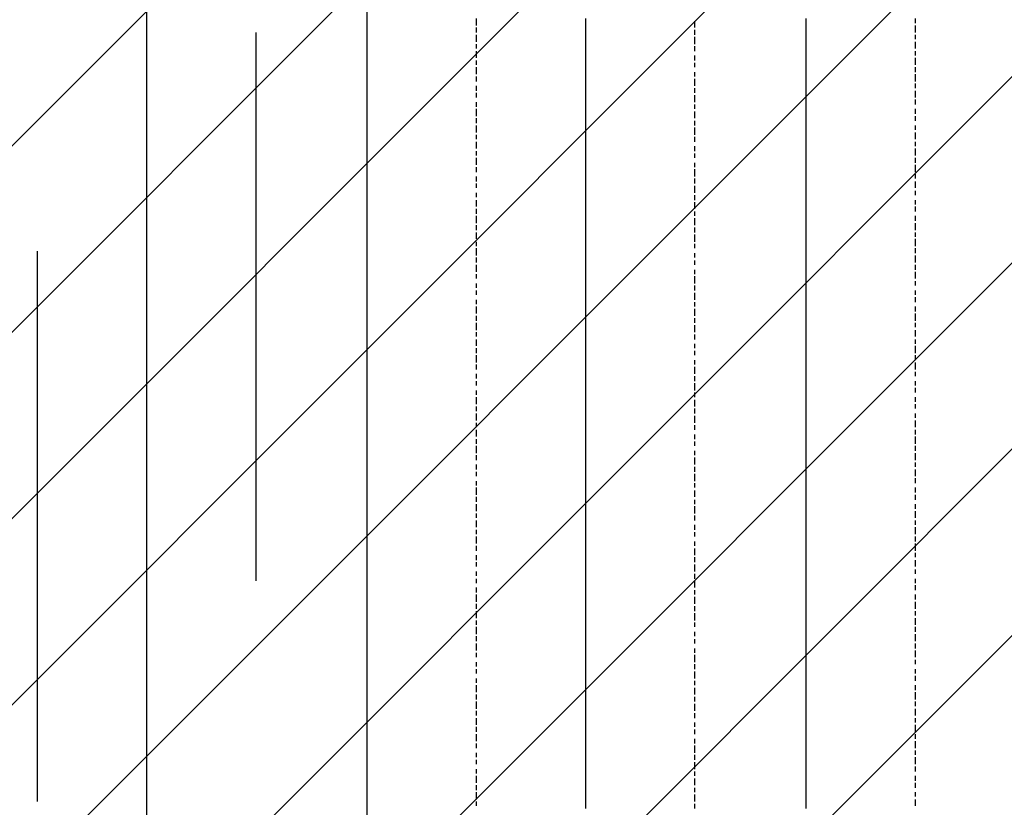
# Model space of a CAD drawing. Extents: x 997 to 109698, y 921 to 94021.
# Tile 453 of 656: x 26978 to 28773, y 40599 to 42034. Entities that reach past the tile are written whole.
import ezdxf

# ---------------------------------------------------------------- set-up
doc = ezdxf.new("R2010")
doc.units = 0
doc.header["$MEASUREMENT"] = 0
doc.layers.add('12', color=7, linetype='CONTINUOUS')
doc.layers.add('28', color=7, linetype='CONTINUOUS')

msp = doc.modelspace()

# ---------------------------------------------------------------- linework, layer by layer
at = {"layer": '12', "color": 5}
for p, q in [((27611.630503, 41460.563401), (27611.630503, 42459.563401)), ((27209.630503, 42061.563401), (27209.630503, 41062.563401)), ((28009.630503, 42036.563401), (28009.630503, 42027.563401)), ((28009.630503, 42027.563401), (28009.630503, 42019.563401)), ((28411.630503, 42036.563401), (28411.630503, 42027.563401)), ((28411.630503, 42027.563401), (28411.630503, 42019.563401)), ((28009.630503, 42019.563401), (28009.630503, 42006.563401)), ((28411.630503, 42019.563401), (28411.630503, 42006.563401)), ((28009.630503, 42006.563401), (28009.630503, 41998.563401)), ((28009.630503, 41998.563401), (28009.630503, 41989.563401)), ((28411.630503, 42006.563401), (28411.630503, 41998.563401)), ((28411.630503, 41998.563401), (28411.630503, 41989.563401)), ((28009.630503, 41989.563401), (28009.630503, 41976.563401)), ((28009.630503, 41976.563401), (28009.630503, 41968.563401)), ((28411.630503, 41989.563401), (28411.630503, 41976.563401)), ((28411.630503, 41976.563401), (28411.630503, 41968.563401)), ((28009.630503, 41968.563401), (28009.630503, 41955.563401)), ((28009.630503, 41955.563401), (28009.630503, 41947.563401)), ((28411.630503, 41968.563401), (28411.630503, 41955.563401)), ((28411.630503, 41955.563401), (28411.630503, 41947.563401)), ((28009.630503, 41947.563401), (28009.630503, 41938.563401)), ((28009.630503, 41938.563401), (28009.630503, 41926.563401)), ((28411.630503, 41947.563401), (28411.630503, 41938.563401)), ((28411.630503, 41938.563401), (28411.630503, 41926.563401)), ((28009.630503, 41926.563401), (28009.630503, 41917.563401)), ((28411.630503, 41926.563401), (28411.630503, 41917.563401)), ((28009.630503, 41917.563401), (28009.630503, 41909.563401)), ((28009.630503, 41909.563401), (28009.630503, 41896.563401)), ((28411.630503, 41917.563401), (28411.630503, 41909.563401)), ((28411.630503, 41909.563401), (28411.630503, 41896.563401)), ((28009.630503, 41896.563401), (28009.630503, 41888.563401)), ((28009.630503, 41888.563401), (28009.630503, 41879.563401)), ((28411.630503, 41896.563401), (28411.630503, 41888.563401)), ((28411.630503, 41888.563401), (28411.630503, 41879.563401)), ((28009.630503, 41879.563401), (28009.630503, 41866.563401)), ((28009.630503, 41866.563401), (28009.630503, 41858.563401)), ((28411.630503, 41879.563401), (28411.630503, 41866.563401)), ((28411.630503, 41866.563401), (28411.630503, 41858.563401)), ((28009.630503, 41858.563401), (28009.630503, 41849.563401)), ((28009.630503, 41849.563401), (28009.630503, 41837.563401)), ((28411.630503, 41858.563401), (28411.630503, 41849.563401)), ((28411.630503, 41849.563401), (28411.630503, 41837.563401)), ((28009.630503, 41837.563401), (28009.630503, 41828.563401)), ((28009.630503, 41828.563401), (28009.630503, 41816.563401)), ((28411.630503, 41837.563401), (28411.630503, 41828.563401)), ((28411.630503, 41828.563401), (28411.630503, 41816.563401)), ((28009.630503, 41816.563401), (28009.630503, 41807.563401)), ((28411.630503, 41816.563401), (28411.630503, 41807.563401)), ((28009.630503, 41807.563401), (28009.630503, 41799.563401)), ((28009.630503, 41799.563401), (28009.630503, 41786.563401)), ((28411.630503, 41807.563401), (28411.630503, 41799.563401)), ((28411.630503, 41799.563401), (28411.630503, 41786.563401)), ((28009.630503, 41786.563401), (28009.630503, 41777.563401)), ((28009.630503, 41777.563401), (28009.630503, 41769.563401)), ((28411.630503, 41786.563401), (28411.630503, 41777.563401)), ((28411.630503, 41777.563401), (28411.630503, 41769.563401)), ((28009.630503, 41769.563401), (28009.630503, 41756.563401)), ((28411.630503, 41769.563401), (28411.630503, 41756.563401)), ((28009.630503, 41756.563401), (28009.630503, 41748.563401)), ((28009.630503, 41748.563401), (28009.630503, 41739.563401)), ((28009.630503, 41739.563401), (28009.630503, 41727.563401)), ((28411.630503, 41756.563401), (28411.630503, 41748.563401)), ((28411.630503, 41748.563401), (28411.630503, 41739.563401)), ((28411.630503, 41739.563401), (28411.630503, 41727.563401)), ((28009.630503, 41727.563401), (28009.630503, 41718.563401)), ((28411.630503, 41727.563401), (28411.630503, 41718.563401)), ((28009.630503, 41718.563401), (28009.630503, 41705.563401)), ((28009.630503, 41705.563401), (28009.630503, 41697.563401)), ((28411.630503, 41718.563401), (28411.630503, 41705.563401)), ((28411.630503, 41705.563401), (28411.630503, 41697.563401)), ((28009.630503, 41697.563401), (28009.630503, 41689.563401)), ((28009.630503, 41689.563401), (28009.630503, 41676.563401)), ((28411.630503, 41697.563401), (28411.630503, 41689.563401)), ((28411.630503, 41689.563401), (28411.630503, 41676.563401)), ((28009.630503, 41676.563401), (28009.630503, 41667.563401)), ((28009.630503, 41667.563401), (28009.630503, 41659.563401)), ((28411.630503, 41676.563401), (28411.630503, 41667.563401)), ((28411.630503, 41667.563401), (28411.630503, 41659.563401)), ((28009.630503, 41659.563401), (28009.630503, 41646.563401)), ((28411.630503, 41659.563401), (28411.630503, 41646.563401)), ((28009.630503, 41646.563401), (28009.630503, 41638.563401)), ((28009.630503, 41638.563401), (28009.630503, 41629.563401)), ((28411.630503, 41646.563401), (28411.630503, 41638.563401)), ((28411.630503, 41638.563401), (28411.630503, 41629.563401)), ((28009.630503, 41629.563401), (28009.630503, 41617.563401)), ((28009.630503, 41617.563401), (28009.630503, 41608.563401)), ((28411.630503, 41629.563401), (28411.630503, 41617.563401)), ((28411.630503, 41617.563401), (28411.630503, 41608.563401)), ((28009.630503, 41608.563401), (28009.630503, 41595.563401)), ((28009.630503, 41595.563401), (28009.630503, 41587.563401)), ((28411.630503, 41608.563401), (28411.630503, 41595.563401)), ((28411.630503, 41595.563401), (28411.630503, 41587.563401)), ((28009.630503, 41587.563401), (28009.630503, 41578.563401)), ((28009.630503, 41578.563401), (28009.630503, 41566.563401)), ((28411.630503, 41587.563401), (28411.630503, 41578.563401)), ((28411.630503, 41578.563401), (28411.630503, 41566.563401)), ((28009.630503, 41566.563401), (28009.630503, 41557.563401)), ((28411.630503, 41566.563401), (28411.630503, 41557.563401)), ((28009.630503, 41557.563401), (28009.630503, 41549.563401)), ((28009.630503, 41549.563401), (28009.630503, 41536.563401)), ((28411.630503, 41557.563401), (28411.630503, 41549.563401)), ((28411.630503, 41549.563401), (28411.630503, 41536.563401)), ((28009.630503, 41536.563401), (28009.630503, 41528.563401)), ((28009.630503, 41528.563401), (28009.630503, 41519.563401)), ((28411.630503, 41536.563401), (28411.630503, 41528.563401)), ((28411.630503, 41528.563401), (28411.630503, 41519.563401)), ((28009.630503, 41519.563401), (28009.630503, 41507.563401)), ((28009.630503, 41507.563401), (28009.630503, 41498.563401)), ((28411.630503, 41519.563401), (28411.630503, 41507.563401)), ((28411.630503, 41507.563401), (28411.630503, 41498.563401)), ((28009.630503, 41498.563401), (28009.630503, 41485.563401)), ((28411.630503, 41498.563401), (28411.630503, 41485.563401)), ((28009.630503, 41485.563401), (28009.630503, 41477.563401)), ((28009.630503, 41477.563401), (28009.630503, 41468.563401)), ((28411.630503, 41485.563401), (28411.630503, 41477.563401)), ((28411.630503, 41477.563401), (28411.630503, 41468.563401)), ((27611.630503, 40461.563401), (27611.630503, 41460.563401)), ((28009.630503, 41468.563401), (28009.630503, 41456.563401)), ((28009.630503, 41456.563401), (28009.630503, 41447.563401)), ((28411.630503, 41468.563401), (28411.630503, 41456.563401)), ((28411.630503, 41456.563401), (28411.630503, 41447.563401)), ((28009.630503, 41447.563401), (28009.630503, 41439.563401)), ((28009.630503, 41439.563401), (28009.630503, 41426.563401)), ((28411.630503, 41447.563401), (28411.630503, 41439.563401)), ((28411.630503, 41439.563401), (28411.630503, 41426.563401)), ((28009.630503, 41426.563401), (28009.630503, 41418.563401)), ((28009.630503, 41418.563401), (28009.630503, 41409.563401)), ((28411.630503, 41426.563401), (28411.630503, 41418.563401)), ((28411.630503, 41418.563401), (28411.630503, 41409.563401)), ((28009.630503, 41409.563401), (28009.630503, 41396.563401)), ((28411.630503, 41409.563401), (28411.630503, 41396.563401)), ((28009.630503, 41396.563401), (28009.630503, 41388.563401)), ((28009.630503, 41388.563401), (28009.630503, 41375.563401)), ((28411.630503, 41396.563401), (28411.630503, 41388.563401)), ((28411.630503, 41388.563401), (28411.630503, 41375.563401)), ((28009.630503, 41375.563401), (28009.630503, 41367.563401)), ((28009.630503, 41367.563401), (28009.630503, 41358.563401)), ((28411.630503, 41375.563401), (28411.630503, 41367.563401)), ((28411.630503, 41367.563401), (28411.630503, 41358.563401)), ((28009.630503, 41358.563401), (28009.630503, 41346.563401)), ((28009.630503, 41346.563401), (28009.630503, 41337.563401)), ((28411.630503, 41358.563401), (28411.630503, 41346.563401)), ((28411.630503, 41346.563401), (28411.630503, 41337.563401)), ((28009.630503, 41337.563401), (28009.630503, 41329.563401)), ((28009.630503, 41329.563401), (28009.630503, 41316.563401)), ((28411.630503, 41337.563401), (28411.630503, 41329.563401)), ((28411.630503, 41329.563401), (28411.630503, 41316.563401)), ((28009.630503, 41316.563401), (28009.630503, 41308.563401)), ((28009.630503, 41308.563401), (28009.630503, 41299.563401)), ((28411.630503, 41316.563401), (28411.630503, 41308.563401)), ((28411.630503, 41308.563401), (28411.630503, 41299.563401)), ((28009.630503, 41299.563401), (28009.630503, 41286.563401)), ((28411.630503, 41299.563401), (28411.630503, 41286.563401)), ((28009.630503, 41286.563401), (28009.630503, 41278.563401)), ((28009.630503, 41278.563401), (28009.630503, 41269.563401)), ((28411.630503, 41286.563401), (28411.630503, 41278.563401)), ((28411.630503, 41278.563401), (28411.630503, 41269.563401)), ((28009.630503, 41269.563401), (28009.630503, 41257.563401)), ((28009.630503, 41257.563401), (28009.630503, 41248.563401)), ((28411.630503, 41269.563401), (28411.630503, 41257.563401)), ((28411.630503, 41257.563401), (28411.630503, 41248.563401)), ((28009.630503, 41248.563401), (28009.630503, 41236.563401)), ((28009.630503, 41236.563401), (28009.630503, 41227.563401)), ((28411.630503, 41248.563401), (28411.630503, 41236.563401)), ((28411.630503, 41236.563401), (28411.630503, 41227.563401)), ((28009.630503, 41227.563401), (28009.630503, 41219.563401)), ((28009.630503, 41219.563401), (28009.630503, 41206.563401)), ((28411.630503, 41227.563401), (28411.630503, 41219.563401)), ((28411.630503, 41219.563401), (28411.630503, 41206.563401)), ((28009.630503, 41206.563401), (28009.630503, 41198.563401)), ((28411.630503, 41206.563401), (28411.630503, 41198.563401)), ((28009.630503, 41198.563401), (28009.630503, 41189.563401)), ((28009.630503, 41189.563401), (28009.630503, 41176.563401)), ((28411.630503, 41198.563401), (28411.630503, 41189.563401)), ((28411.630503, 41189.563401), (28411.630503, 41176.563401)), ((28009.630503, 41176.563401), (28009.630503, 41168.563401)), ((28009.630503, 41168.563401), (28009.630503, 41159.563401)), ((28411.630503, 41176.563401), (28411.630503, 41168.563401)), ((28411.630503, 41168.563401), (28411.630503, 41159.563401)), ((28009.630503, 41159.563401), (28009.630503, 41147.563401)), ((28009.630503, 41147.563401), (28009.630503, 41138.563401)), ((28411.630503, 41159.563401), (28411.630503, 41147.563401)), ((28411.630503, 41147.563401), (28411.630503, 41138.563401)), ((28009.630503, 41138.563401), (28009.630503, 41126.563401)), ((28411.630503, 41138.563401), (28411.630503, 41126.563401)), ((28009.630503, 41126.563401), (28009.630503, 41117.563401)), ((28009.630503, 41117.563401), (28009.630503, 41109.563401)), ((28411.630503, 41126.563401), (28411.630503, 41117.563401)), ((28411.630503, 41117.563401), (28411.630503, 41109.563401)), ((28009.630503, 41109.563401), (28009.630503, 41096.563401)), ((28009.630503, 41096.563401), (28009.630503, 41087.563401)), ((28411.630503, 41109.563401), (28411.630503, 41096.563401)), ((28411.630503, 41096.563401), (28411.630503, 41087.563401)), ((28009.630503, 41087.563401), (28009.630503, 41079.563401)), ((28009.630503, 41079.563401), (28009.630503, 41066.563401)), ((28411.630503, 41087.563401), (28411.630503, 41079.563401)), ((28411.630503, 41079.563401), (28411.630503, 41066.563401)), ((27209.630503, 41062.563401), (27209.630503, 40063.563401)), ((28009.630503, 41066.563401), (28009.630503, 41058.563401)), ((28009.630503, 41058.563401), (28009.630503, 41049.563401)), ((28411.630503, 41066.563401), (28411.630503, 41058.563401)), ((28411.630503, 41058.563401), (28411.630503, 41049.563401)), ((28009.630503, 41049.563401), (28009.630503, 41037.563401)), ((28411.630503, 41049.563401), (28411.630503, 41037.563401)), ((28009.630503, 41037.563401), (28009.630503, 41028.563401)), ((28009.630503, 41028.563401), (28009.630503, 41015.563401)), ((28411.630503, 41037.563401), (28411.630503, 41028.563401)), ((28411.630503, 41028.563401), (28411.630503, 41015.563401)), ((28009.630503, 41015.563401), (28009.630503, 41007.563401)), ((28009.630503, 41007.563401), (28009.630503, 40999.563401)), ((28411.630503, 41015.563401), (28411.630503, 41007.563401)), ((28411.630503, 41007.563401), (28411.630503, 40999.563401)), ((28009.630503, 40999.563401), (28009.630503, 40986.563401)), ((28009.630503, 40986.563401), (28009.630503, 40977.563401)), ((28411.630503, 40999.563401), (28411.630503, 40986.563401)), ((28411.630503, 40986.563401), (28411.630503, 40977.563401)), ((28009.630503, 40977.563401), (28009.630503, 40969.563401)), ((28009.630503, 40969.563401), (28009.630503, 40956.563401)), ((28411.630503, 40977.563401), (28411.630503, 40969.563401)), ((28411.630503, 40969.563401), (28411.630503, 40956.563401)), ((28009.630503, 40956.563401), (28009.630503, 40948.563401)), ((28411.630503, 40956.563401), (28411.630503, 40948.563401)), ((28009.630503, 40948.563401), (28009.630503, 40939.563401)), ((28009.630503, 40939.563401), (28009.630503, 40927.563401)), ((28411.630503, 40948.563401), (28411.630503, 40939.563401)), ((28411.630503, 40939.563401), (28411.630503, 40927.563401)), ((28009.630503, 40927.563401), (28009.630503, 40918.563401)), ((28009.630503, 40918.563401), (28009.630503, 40905.563401)), ((28411.630503, 40927.563401), (28411.630503, 40918.563401)), ((28411.630503, 40918.563401), (28411.630503, 40905.563401)), ((28009.630503, 40905.563401), (28009.630503, 40897.563401)), ((28009.630503, 40897.563401), (28009.630503, 40888.563401)), ((28411.630503, 40905.563401), (28411.630503, 40897.563401)), ((28411.630503, 40897.563401), (28411.630503, 40888.563401)), ((28009.630503, 40888.563401), (28009.630503, 40876.563401)), ((28411.630503, 40888.563401), (28411.630503, 40876.563401)), ((28009.630503, 40876.563401), (28009.630503, 40867.563401)), ((28009.630503, 40867.563401), (28009.630503, 40859.563401)), ((28009.630503, 40859.563401), (28009.630503, 40846.563401)), ((28411.630503, 40876.563401), (28411.630503, 40867.563401)), ((28411.630503, 40867.563401), (28411.630503, 40859.563401)), ((28411.630503, 40859.563401), (28411.630503, 40846.563401)), ((28009.630503, 40846.563401), (28009.630503, 40838.563401)), ((28411.630503, 40846.563401), (28411.630503, 40838.563401)), ((28009.630503, 40838.563401), (28009.630503, 40829.563401)), ((28009.630503, 40829.563401), (28009.630503, 40816.563401)), ((28411.630503, 40838.563401), (28411.630503, 40829.563401)), ((28411.630503, 40829.563401), (28411.630503, 40816.563401)), ((28009.630503, 40816.563401), (28009.630503, 40808.563401)), ((28009.630503, 40808.563401), (28009.630503, 40795.563401)), ((28411.630503, 40816.563401), (28411.630503, 40808.563401)), ((28411.630503, 40808.563401), (28411.630503, 40795.563401)), ((28009.630503, 40795.563401), (28009.630503, 40787.563401)), ((28009.630503, 40787.563401), (28009.630503, 40778.563401)), ((28411.630503, 40795.563401), (28411.630503, 40787.563401)), ((28411.630503, 40787.563401), (28411.630503, 40778.563401)), ((28009.630503, 40778.563401), (28009.630503, 40766.563401)), ((28411.630503, 40778.563401), (28411.630503, 40766.563401)), ((28009.630503, 40766.563401), (28009.630503, 40757.563401)), ((28009.630503, 40757.563401), (28009.630503, 40749.563401)), ((28411.630503, 40766.563401), (28411.630503, 40757.563401)), ((28411.630503, 40757.563401), (28411.630503, 40749.563401)), ((28009.630503, 40749.563401), (28009.630503, 40736.563401)), ((28009.630503, 40736.563401), (28009.630503, 40728.563401)), ((28411.630503, 40749.563401), (28411.630503, 40736.563401)), ((28411.630503, 40736.563401), (28411.630503, 40728.563401)), ((28009.630503, 40728.563401), (28009.630503, 40719.563401)), ((28009.630503, 40719.563401), (28009.630503, 40706.563401)), ((28411.630503, 40728.563401), (28411.630503, 40719.563401)), ((28411.630503, 40719.563401), (28411.630503, 40706.563401)), ((28009.630503, 40706.563401), (28009.630503, 40698.563401)), ((28009.630503, 40698.563401), (28009.630503, 40690.563401)), ((28411.630503, 40706.563401), (28411.630503, 40698.563401)), ((28411.630503, 40698.563401), (28411.630503, 40690.563401)), ((28009.630503, 40690.563401), (28009.630503, 40677.563401)), ((28411.630503, 40690.563401), (28411.630503, 40677.563401)), ((28009.630503, 40677.563401), (28009.630503, 40668.563401)), ((28009.630503, 40668.563401), (28009.630503, 40656.563401)), ((28411.630503, 40677.563401), (28411.630503, 40668.563401)), ((28411.630503, 40668.563401), (28411.630503, 40656.563401)), ((28009.630503, 40656.563401), (28009.630503, 40647.563401)), ((28009.630503, 40647.563401), (28009.630503, 40639.563401)), ((28411.630503, 40656.563401), (28411.630503, 40647.563401)), ((28411.630503, 40647.563401), (28411.630503, 40639.563401)), ((28009.630503, 40639.563401), (28009.630503, 40626.563401)), ((28009.630503, 40626.563401), (28009.630503, 40618.563401)), ((28411.630503, 40639.563401), (28411.630503, 40626.563401)), ((28411.630503, 40626.563401), (28411.630503, 40618.563401)), ((28009.630503, 40618.563401), (28009.630503, 40609.563401)), ((28009.630503, 40609.563401), (28009.630503, 40596.563401)), ((28411.630503, 40618.563401), (28411.630503, 40609.563401)), ((28411.630503, 40609.563401), (28411.630503, 40596.563401))]:
    msp.add_line(p, q, dxfattribs=at)
at = {"layer": '12', "color": 1}
for p, q in [((27810.630503, 42036.563401), (27810.630503, 42023.563401)), ((28208.630503, 42031.563401), (28208.630503, 42019.563401)), ((28610.630503, 42036.563401), (28610.630503, 42027.563401)), ((27408.630503, 42010.563401), (27408.630503, 41011.563401)), ((27810.630503, 42019.563401), (27810.630503, 42010.563401)), ((28208.630503, 42015.563401), (28208.630503, 42006.563401)), ((28610.630503, 42023.563401), (28610.630503, 42010.563401)), ((27810.630503, 42006.563401), (27810.630503, 41993.563401)), ((28208.630503, 42002.563401), (28208.630503, 41989.563401)), ((28610.630503, 42006.563401), (28610.630503, 41998.563401)), ((28610.630503, 41993.563401), (28610.630503, 41981.563401)), ((27810.630503, 41989.563401), (27810.630503, 41981.563401)), ((27810.630503, 41976.563401), (27810.630503, 41964.563401)), ((28208.630503, 41985.563401), (28208.630503, 41976.563401)), ((28610.630503, 41976.563401), (28610.630503, 41968.563401)), ((27810.630503, 41959.563401), (27810.630503, 41951.563401)), ((28208.630503, 41968.563401), (28208.630503, 41959.563401)), ((28208.630503, 41955.563401), (28208.630503, 41947.563401)), ((28610.630503, 41964.563401), (28610.630503, 41951.563401)), ((27810.630503, 41947.563401), (27810.630503, 41934.563401)), ((28208.630503, 41938.563401), (28208.630503, 41930.563401)), ((28610.630503, 41947.563401), (28610.630503, 41938.563401)), ((27810.630503, 41930.563401), (27810.630503, 41921.563401)), ((28208.630503, 41926.563401), (28208.630503, 41913.563401)), ((28610.630503, 41934.563401), (28610.630503, 41921.563401)), ((27810.630503, 41913.563401), (27810.630503, 41904.563401)), ((27810.630503, 41900.563401), (27810.630503, 41892.563401)), ((28208.630503, 41909.563401), (28208.630503, 41900.563401)), ((28610.630503, 41917.563401), (28610.630503, 41909.563401)), ((28610.630503, 41904.563401), (28610.630503, 41892.563401)), ((27810.630503, 41883.563401), (27810.630503, 41875.563401)), ((28208.630503, 41896.563401), (28208.630503, 41883.563401)), ((28610.630503, 41888.563401), (28610.630503, 41879.563401)), ((27810.630503, 41871.563401), (27810.630503, 41858.563401)), ((28208.630503, 41879.563401), (28208.630503, 41871.563401)), ((28208.630503, 41866.563401), (28208.630503, 41854.563401)), ((28610.630503, 41871.563401), (28610.630503, 41862.563401)), ((27810.630503, 41854.563401), (27810.630503, 41845.563401)), ((28208.630503, 41849.563401), (28208.630503, 41841.563401)), ((28610.630503, 41858.563401), (28610.630503, 41849.563401)), ((27810.630503, 41841.563401), (27810.630503, 41828.563401)), ((28208.630503, 41837.563401), (28208.630503, 41824.563401)), ((28610.630503, 41841.563401), (28610.630503, 41833.563401)), ((28610.630503, 41828.563401), (28610.630503, 41816.563401)), ((27810.630503, 41824.563401), (27810.630503, 41816.563401)), ((27810.630503, 41811.563401), (27810.630503, 41799.563401)), ((28208.630503, 41820.563401), (28208.630503, 41811.563401)), ((28610.630503, 41811.563401), (28610.630503, 41803.563401)), ((27810.630503, 41794.563401), (27810.630503, 41786.563401)), ((28208.630503, 41803.563401), (28208.630503, 41794.563401)), ((28610.630503, 41799.563401), (28610.630503, 41786.563401)), ((27810.630503, 41782.563401), (27810.630503, 41769.563401)), ((28208.630503, 41790.563401), (28208.630503, 41782.563401)), ((28610.630503, 41782.563401), (28610.630503, 41773.563401)), ((27810.630503, 41765.563401), (27810.630503, 41756.563401)), ((28208.630503, 41773.563401), (28208.630503, 41765.563401)), ((28208.630503, 41761.563401), (28208.630503, 41748.563401)), ((28610.630503, 41769.563401), (28610.630503, 41756.563401)), ((27810.630503, 41748.563401), (27810.630503, 41739.563401)), ((28208.630503, 41744.563401), (28208.630503, 41735.563401)), ((28610.630503, 41752.563401), (28610.630503, 41744.563401)), ((28610.630503, 41739.563401), (28610.630503, 41727.563401)), ((27810.630503, 41735.563401), (27810.630503, 41727.563401)), ((28208.630503, 41731.563401), (28208.630503, 41718.563401)), ((28610.630503, 41722.563401), (28610.630503, 41714.563401)), ((27810.630503, 41718.563401), (27810.630503, 41710.563401)), ((27810.630503, 41705.563401), (27810.630503, 41693.563401)), ((28208.630503, 41714.563401), (28208.630503, 41705.563401)), ((28610.630503, 41705.563401), (28610.630503, 41697.563401)), ((27810.630503, 41689.563401), (27810.630503, 41680.563401)), ((28208.630503, 41701.563401), (28208.630503, 41689.563401)), ((28610.630503, 41693.563401), (28610.630503, 41684.563401)), ((27810.630503, 41676.563401), (27810.630503, 41663.563401)), ((28208.630503, 41684.563401), (28208.630503, 41676.563401)), ((28208.630503, 41672.563401), (28208.630503, 41659.563401)), ((28610.630503, 41676.563401), (28610.630503, 41667.563401)), ((27810.630503, 41659.563401), (27810.630503, 41650.563401)), ((28208.630503, 41655.563401), (28208.630503, 41646.563401)), ((28610.630503, 41663.563401), (28610.630503, 41650.563401)), ((27810.630503, 41646.563401), (27810.630503, 41634.563401)), ((28208.630503, 41642.563401), (28208.630503, 41629.563401)), ((28610.630503, 41646.563401), (28610.630503, 41638.563401)), ((28610.630503, 41634.563401), (28610.630503, 41621.563401)), ((27810.630503, 41629.563401), (27810.630503, 41621.563401)), ((27810.630503, 41617.563401), (27810.630503, 41604.563401)), ((28208.630503, 41625.563401), (28208.630503, 41617.563401)), ((28610.630503, 41617.563401), (28610.630503, 41608.563401)), ((27010.630503, 40609.563401), (27010.630503, 41612.563401)), ((27810.630503, 41600.563401), (27810.630503, 41591.563401)), ((28208.630503, 41608.563401), (28208.630503, 41600.563401)), ((28208.630503, 41595.563401), (28208.630503, 41587.563401)), ((28610.630503, 41604.563401), (28610.630503, 41591.563401)), ((27810.630503, 41587.563401), (27810.630503, 41574.563401)), ((28208.630503, 41578.563401), (28208.630503, 41570.563401)), ((28610.630503, 41587.563401), (28610.630503, 41578.563401)), ((27810.630503, 41570.563401), (27810.630503, 41562.563401)), ((28208.630503, 41566.563401), (28208.630503, 41553.563401)), ((28610.630503, 41574.563401), (28610.630503, 41562.563401)), ((27810.630503, 41553.563401), (27810.630503, 41545.563401)), ((28208.630503, 41549.563401), (28208.630503, 41540.563401)), ((28610.630503, 41557.563401), (28610.630503, 41549.563401)), ((27810.630503, 41540.563401), (27810.630503, 41532.563401)), ((27810.630503, 41523.563401), (27810.630503, 41515.563401)), ((28208.630503, 41536.563401), (28208.630503, 41523.563401)), ((28610.630503, 41540.563401), (28610.630503, 41532.563401)), ((28610.630503, 41528.563401), (28610.630503, 41519.563401)), ((27810.630503, 41511.563401), (27810.630503, 41498.563401)), ((28208.630503, 41519.563401), (28208.630503, 41511.563401)), ((28208.630503, 41507.563401), (28208.630503, 41494.563401)), ((28610.630503, 41511.563401), (28610.630503, 41502.563401)), ((27810.630503, 41494.563401), (27810.630503, 41485.563401)), ((28208.630503, 41490.563401), (28208.630503, 41481.563401)), ((28610.630503, 41498.563401), (28610.630503, 41485.563401)), ((27810.630503, 41481.563401), (27810.630503, 41468.563401)), ((28208.630503, 41477.563401), (28208.630503, 41464.563401)), ((28610.630503, 41481.563401), (28610.630503, 41473.563401)), ((27810.630503, 41464.563401), (27810.630503, 41456.563401)), ((27810.630503, 41451.563401), (27810.630503, 41439.563401)), ((28208.630503, 41460.563401), (28208.630503, 41451.563401)), ((28610.630503, 41468.563401), (28610.630503, 41456.563401)), ((28610.630503, 41451.563401), (28610.630503, 41443.563401)), ((27810.630503, 41435.563401), (27810.630503, 41426.563401)), ((28208.630503, 41443.563401), (28208.630503, 41435.563401)), ((28610.630503, 41439.563401), (28610.630503, 41426.563401)), ((27810.630503, 41422.563401), (27810.630503, 41409.563401)), ((28208.630503, 41430.563401), (28208.630503, 41422.563401)), ((28610.630503, 41422.563401), (28610.630503, 41413.563401)), ((27810.630503, 41405.563401), (27810.630503, 41396.563401)), ((28208.630503, 41413.563401), (28208.630503, 41405.563401)), ((28208.630503, 41401.563401), (28208.630503, 41388.563401)), ((28610.630503, 41409.563401), (28610.630503, 41396.563401)), ((27810.630503, 41388.563401), (27810.630503, 41380.563401)), ((28208.630503, 41384.563401), (28208.630503, 41375.563401)), ((28610.630503, 41392.563401), (28610.630503, 41384.563401)), ((27810.630503, 41375.563401), (27810.630503, 41367.563401)), ((28208.630503, 41371.563401), (28208.630503, 41358.563401)), ((28610.630503, 41375.563401), (28610.630503, 41367.563401)), ((28610.630503, 41363.563401), (28610.630503, 41354.563401)), ((27810.630503, 41358.563401), (27810.630503, 41350.563401)), ((27810.630503, 41346.563401), (27810.630503, 41333.563401)), ((28208.630503, 41354.563401), (28208.630503, 41346.563401)), ((28610.630503, 41346.563401), (28610.630503, 41337.563401)), ((27810.630503, 41329.563401), (27810.630503, 41320.563401)), ((28208.630503, 41341.563401), (28208.630503, 41329.563401)), ((28610.630503, 41333.563401), (28610.630503, 41325.563401)), ((27810.630503, 41316.563401), (27810.630503, 41303.563401)), ((28208.630503, 41325.563401), (28208.630503, 41316.563401)), ((28208.630503, 41312.563401), (28208.630503, 41299.563401)), ((28610.630503, 41316.563401), (28610.630503, 41308.563401)), ((27810.630503, 41299.563401), (27810.630503, 41291.563401)), ((28208.630503, 41295.563401), (28208.630503, 41286.563401)), ((28610.630503, 41303.563401), (28610.630503, 41291.563401)), ((27810.630503, 41286.563401), (27810.630503, 41274.563401)), ((28208.630503, 41278.563401), (28208.630503, 41269.563401)), ((28610.630503, 41286.563401), (28610.630503, 41278.563401)), ((28610.630503, 41274.563401), (28610.630503, 41261.563401)), ((27810.630503, 41269.563401), (27810.630503, 41261.563401)), ((27810.630503, 41257.563401), (27810.630503, 41244.563401)), ((28208.630503, 41265.563401), (28208.630503, 41257.563401)), ((28610.630503, 41257.563401), (28610.630503, 41248.563401)), ((27810.630503, 41240.563401), (27810.630503, 41231.563401)), ((28208.630503, 41248.563401), (28208.630503, 41240.563401)), ((28208.630503, 41236.563401), (28208.630503, 41223.563401)), ((28610.630503, 41244.563401), (28610.630503, 41231.563401)), ((27810.630503, 41223.563401), (27810.630503, 41214.563401)), ((28208.630503, 41219.563401), (28208.630503, 41210.563401)), ((28610.630503, 41227.563401), (28610.630503, 41219.563401)), ((27810.630503, 41210.563401), (27810.630503, 41202.563401)), ((28208.630503, 41206.563401), (28208.630503, 41193.563401)), ((28610.630503, 41214.563401), (28610.630503, 41202.563401)), ((27810.630503, 41193.563401), (27810.630503, 41185.563401)), ((28208.630503, 41189.563401), (28208.630503, 41181.563401)), ((28610.630503, 41198.563401), (28610.630503, 41189.563401)), ((27810.630503, 41181.563401), (27810.630503, 41168.563401)), ((27810.630503, 41164.563401), (27810.630503, 41155.563401)), ((28208.630503, 41176.563401), (28208.630503, 41164.563401)), ((28610.630503, 41181.563401), (28610.630503, 41172.563401)), ((28610.630503, 41168.563401), (28610.630503, 41159.563401)), ((27810.630503, 41151.563401), (27810.630503, 41138.563401)), ((28208.630503, 41159.563401), (28208.630503, 41151.563401)), ((28208.630503, 41147.563401), (28208.630503, 41134.563401)), ((28610.630503, 41151.563401), (28610.630503, 41142.563401)), ((27810.630503, 41134.563401), (27810.630503, 41126.563401)), ((28208.630503, 41130.563401), (28208.630503, 41121.563401)), ((28610.630503, 41138.563401), (28610.630503, 41126.563401)), ((27810.630503, 41121.563401), (27810.630503, 41109.563401)), ((28208.630503, 41113.563401), (28208.630503, 41104.563401)), ((28610.630503, 41121.563401), (28610.630503, 41113.563401)), ((27810.630503, 41104.563401), (27810.630503, 41096.563401)), ((27810.630503, 41092.563401), (27810.630503, 41079.563401)), ((28208.630503, 41100.563401), (28208.630503, 41092.563401)), ((28610.630503, 41109.563401), (28610.630503, 41096.563401)), ((28610.630503, 41092.563401), (28610.630503, 41083.563401)), ((27810.630503, 41075.563401), (27810.630503, 41066.563401)), ((28208.630503, 41083.563401), (28208.630503, 41075.563401)), ((28610.630503, 41079.563401), (28610.630503, 41066.563401)), ((27810.630503, 41058.563401), (27810.630503, 41049.563401)), ((28208.630503, 41070.563401), (28208.630503, 41058.563401)), ((28610.630503, 41062.563401), (28610.630503, 41054.563401)), ((27810.630503, 41045.563401), (27810.630503, 41037.563401)), ((28208.630503, 41054.563401), (28208.630503, 41045.563401)), ((28208.630503, 41041.563401), (28208.630503, 41028.563401)), ((28610.630503, 41049.563401), (28610.630503, 41037.563401)), ((27810.630503, 41028.563401), (27810.630503, 41020.563401)), ((28208.630503, 41024.563401), (28208.630503, 41015.563401)), ((28610.630503, 41032.563401), (28610.630503, 41024.563401)), ((27810.630503, 41015.563401), (27810.630503, 41007.563401)), ((28208.630503, 41011.563401), (28208.630503, 40999.563401)), ((28610.630503, 41015.563401), (28610.630503, 41007.563401)), ((28610.630503, 41003.563401), (28610.630503, 40994.563401)), ((27810.630503, 40999.563401), (27810.630503, 40990.563401)), ((27810.630503, 40986.563401), (27810.630503, 40973.563401)), ((28208.630503, 40994.563401), (28208.630503, 40986.563401)), ((28610.630503, 40986.563401), (28610.630503, 40977.563401)), ((27810.630503, 40969.563401), (27810.630503, 40960.563401)), ((28208.630503, 40982.563401), (28208.630503, 40969.563401)), ((28610.630503, 40973.563401), (28610.630503, 40960.563401)), ((27810.630503, 40956.563401), (27810.630503, 40943.563401)), ((28208.630503, 40965.563401), (28208.630503, 40956.563401)), ((28208.630503, 40952.563401), (28208.630503, 40939.563401)), ((28610.630503, 40956.563401), (28610.630503, 40948.563401)), ((27810.630503, 40939.563401), (27810.630503, 40931.563401)), ((28208.630503, 40935.563401), (28208.630503, 40927.563401)), ((28610.630503, 40943.563401), (28610.630503, 40931.563401)), ((27810.630503, 40927.563401), (27810.630503, 40914.563401)), ((28208.630503, 40918.563401), (28208.630503, 40910.563401)), ((28610.630503, 40927.563401), (28610.630503, 40918.563401)), ((28610.630503, 40914.563401), (28610.630503, 40901.563401)), ((27810.630503, 40910.563401), (27810.630503, 40901.563401)), ((27810.630503, 40897.563401), (27810.630503, 40884.563401)), ((28208.630503, 40905.563401), (28208.630503, 40897.563401)), ((28610.630503, 40897.563401), (28610.630503, 40888.563401)), ((27810.630503, 40880.563401), (27810.630503, 40872.563401)), ((28208.630503, 40888.563401), (28208.630503, 40880.563401)), ((28610.630503, 40884.563401), (28610.630503, 40872.563401)), ((27810.630503, 40863.563401), (27810.630503, 40855.563401)), ((28208.630503, 40876.563401), (28208.630503, 40863.563401)), ((28208.630503, 40859.563401), (28208.630503, 40850.563401)), ((28610.630503, 40867.563401), (28610.630503, 40859.563401)), ((27810.630503, 40850.563401), (27810.630503, 40842.563401)), ((28208.630503, 40846.563401), (28208.630503, 40833.563401)), ((28610.630503, 40850.563401), (28610.630503, 40842.563401)), ((27810.630503, 40833.563401), (27810.630503, 40825.563401)), ((28208.630503, 40829.563401), (28208.630503, 40821.563401)), ((28610.630503, 40838.563401), (28610.630503, 40829.563401)), ((27810.630503, 40821.563401), (27810.630503, 40808.563401)), ((28208.630503, 40816.563401), (28208.630503, 40804.563401)), ((28610.630503, 40821.563401), (28610.630503, 40812.563401)), ((28610.630503, 40808.563401), (28610.630503, 40795.563401)), ((27810.630503, 40804.563401), (27810.630503, 40795.563401)), ((27810.630503, 40791.563401), (27810.630503, 40778.563401)), ((28208.630503, 40800.563401), (28208.630503, 40791.563401)), ((28208.630503, 40787.563401), (28208.630503, 40774.563401)), ((28610.630503, 40791.563401), (28610.630503, 40783.563401)), ((27810.630503, 40774.563401), (27810.630503, 40766.563401)), ((28208.630503, 40770.563401), (28208.630503, 40761.563401)), ((28610.630503, 40778.563401), (28610.630503, 40766.563401)), ((27810.630503, 40761.563401), (27810.630503, 40749.563401)), ((28208.630503, 40753.563401), (28208.630503, 40745.563401)), ((28610.630503, 40761.563401), (28610.630503, 40753.563401)), ((27810.630503, 40745.563401), (27810.630503, 40736.563401)), ((28208.630503, 40740.563401), (28208.630503, 40732.563401)), ((28610.630503, 40749.563401), (28610.630503, 40736.563401)), ((27810.630503, 40732.563401), (27810.630503, 40719.563401)), ((27810.630503, 40715.563401), (27810.630503, 40706.563401)), ((28208.630503, 40723.563401), (28208.630503, 40715.563401)), ((28610.630503, 40732.563401), (28610.630503, 40723.563401)), ((28610.630503, 40719.563401), (28610.630503, 40706.563401)), ((27810.630503, 40698.563401), (27810.630503, 40690.563401)), ((28208.630503, 40711.563401), (28208.630503, 40698.563401)), ((28610.630503, 40702.563401), (28610.630503, 40694.563401)), ((27810.630503, 40685.563401), (27810.630503, 40677.563401)), ((28208.630503, 40694.563401), (28208.630503, 40685.563401)), ((28208.630503, 40681.563401), (28208.630503, 40668.563401)), ((28610.630503, 40690.563401), (28610.630503, 40677.563401)), ((27810.630503, 40668.563401), (27810.630503, 40660.563401)), ((28208.630503, 40664.563401), (28208.630503, 40656.563401)), ((28610.630503, 40673.563401), (28610.630503, 40664.563401)), ((27810.630503, 40656.563401), (27810.630503, 40643.563401)), ((28208.630503, 40651.563401), (28208.630503, 40639.563401)), ((28610.630503, 40656.563401), (28610.630503, 40647.563401)), ((27810.630503, 40639.563401), (27810.630503, 40630.563401)), ((27810.630503, 40626.563401), (27810.630503, 40613.563401)), ((28208.630503, 40634.563401), (28208.630503, 40626.563401)), ((28610.630503, 40643.563401), (28610.630503, 40634.563401)), ((28610.630503, 40626.563401), (28610.630503, 40618.563401)), ((27810.630503, 40609.563401), (27810.630503, 40601.563401)), ((28208.630503, 40622.563401), (28208.630503, 40609.563401)), ((28610.630503, 40613.563401), (28610.630503, 40601.563401)), ((28208.630503, 40605.563401), (28208.630503, 40596.563401))]:
    msp.add_line(p, q, dxfattribs=at)
at = {"layer": '28', "color": 2}
for p, q in [((20530.895967, 35370.953237), (36822.636205, 51662.693476)), ((20870.307222, 35370.953237), (36822.636205, 51323.282221)), ((21209.718477, 35370.953237), (36822.636205, 50983.870966)), ((21549.129732, 35370.953237), (36822.636205, 50644.459711)), ((21888.540987, 35370.953237), (36822.636205, 50305.048456)), ((22227.952242, 35370.953237), (36822.636205, 49965.637201)), ((22567.363497, 35370.953237), (36822.636205, 49626.225946)), ((22906.774752, 35370.953237), (36822.636205, 49286.814691)), ((23246.186007, 35370.953237), (36822.636205, 48947.403436))]:
    msp.add_line(p, q, dxfattribs=at)

doc.saveas('drawing.dxf')
